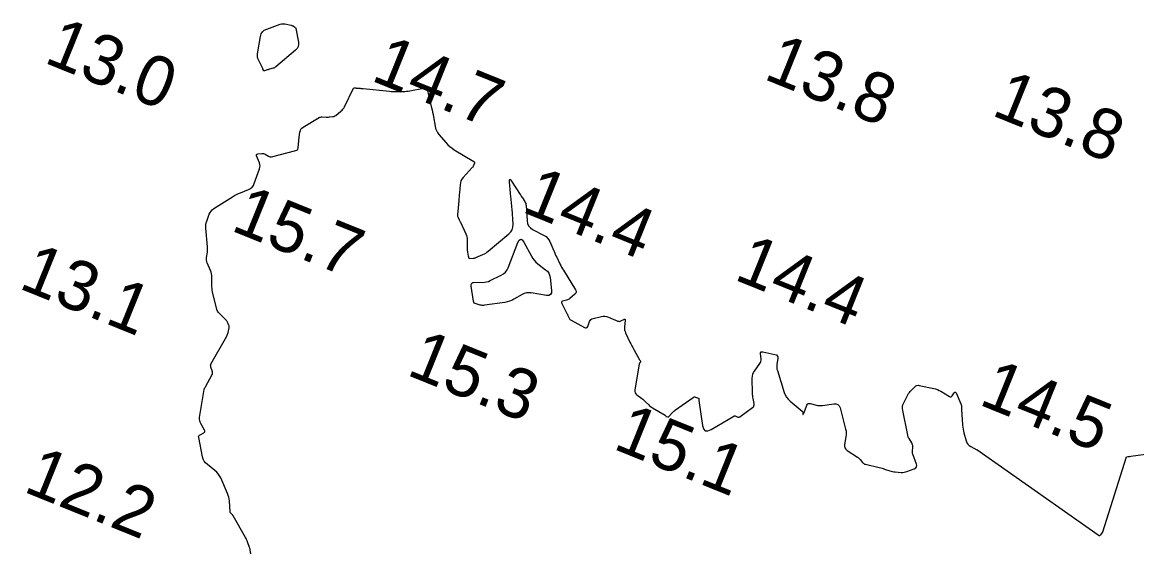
# Model space of a CAD drawing. Extents: x 3040093 to 3056816, y 408076 to 509144.
# Drawn here: x 3043740.8 to 3043852.6, y 439808.4 to 439861.7 of the extents above; entities that cross this region are included whole.
import ezdxf

# ---------------------------------------------------------------- set-up
doc = ezdxf.new("R2010")
doc.units = 0
doc.layers.add('V-CHAN-CONT-EL15', color=7, linetype='Continuous')
doc.layers.add('V-TOPO-SOUN-0810', color=7, linetype='Continuous')

msp = doc.modelspace()

# ---------------------------------------------------------------- linework, layer by layer
at = {"layer": 'V-CHAN-CONT-EL15'}
for points in [[(3043765.58, 439856.96), (3043765.52, 439856.94), (3043765.47, 439856.93), (3043765.41, 439856.91), (3043765.13, 439856.81), (3043765.1, 439856.81), (3043765.07, 439856.81), (3043765.04, 439856.83), (3043765.02, 439856.87), (3043764.97, 439857.03), (3043764.96, 439857.07), (3043764.94, 439857.11), (3043764.92, 439857.14), (3043764.9, 439857.18), (3043764.52, 439857.94), (3043764.46, 439858.07), (3043764.43, 439858.22), (3043764.42, 439858.37), (3043764.43, 439858.52), (3043764.73, 439860.27), (3043764.8, 439860.52), (3043764.93, 439860.73), (3043765.11, 439860.9), (3043765.35, 439861.01), (3043766.71, 439861.5), (3043766.83, 439861.53), (3043766.94, 439861.55), (3043767.06, 439861.55), (3043767.18, 439861.53), (3043767.81, 439861.39), (3043767.86, 439861.38), (3043767.91, 439861.36), (3043767.95, 439861.34), (3043768, 439861.32), (3043768.17, 439861.21), (3043768.21, 439861.18), (3043768.24, 439861.15), (3043768.27, 439861.11), (3043768.28, 439861.06), (3043768.53, 439859.7), (3043768.55, 439859.46), (3043768.51, 439859.25), (3043768.4, 439859.06), (3043768.24, 439858.89), (3043766.26, 439857.23), (3043766.2, 439857.18), (3043766.13, 439857.14), (3043766.06, 439857.1), (3043765.99, 439857.08), (3043765.64, 439856.98)], [(3043792.04, 439838.02), (3043792.18, 439837.83), (3043792.35, 439837.65), (3043792.54, 439837.49), (3043793.32, 439836.89), (3043793.5, 439836.73), (3043793.63, 439836.55), (3043793.72, 439836.34), (3043793.77, 439836.1), (3043793.92, 439834.81), (3043793.91, 439834.56), (3043793.82, 439834.39), (3043793.65, 439834.31), (3043793.4, 439834.31), (3043791.86, 439834.56), (3043791.63, 439834.58), (3043791.4, 439834.56), (3043791.18, 439834.5), (3043790.97, 439834.4), (3043790.13, 439833.92), (3043789.92, 439833.81), (3043789.7, 439833.73), (3043789.47, 439833.66), (3043789.24, 439833.61), (3043787.19, 439833.32), (3043787.08, 439833.31), (3043786.97, 439833.31), (3043786.87, 439833.32), (3043786.76, 439833.34), (3043786.34, 439833.46), (3043786.24, 439833.5), (3043786.17, 439833.55), (3043786.12, 439833.63), (3043786.09, 439833.73), (3043785.86, 439835.25), (3043785.86, 439835.42), (3043785.91, 439835.55), (3043786.03, 439835.62), (3043786.2, 439835.64), (3043787, 439835.62), (3043787.2, 439835.63), (3043787.39, 439835.66), (3043787.58, 439835.72), (3043787.76, 439835.79), (3043788.87, 439836.34), (3043789.1, 439836.48), (3043789.29, 439836.65), (3043789.45, 439836.86), (3043789.56, 439837.09), (3043790.55, 439839.61), (3043790.68, 439839.86), (3043790.82, 439839.94), (3043790.97, 439839.87), (3043791.14, 439839.64), (3043791.91, 439838.23)]]:
    msp.add_lwpolyline(points, close=True, dxfattribs=at)
for points in [[(3043763.76, 439808.4), (3043763.75, 439808.46), (3043763.74, 439808.52), (3043763.73, 439808.58), (3043763.69, 439808.82), (3043763.68, 439808.88), (3043763.67, 439808.93), (3043763.65, 439808.99), (3043763.63, 439809.05), (3043763.43, 439809.61), (3043763.38, 439809.72), (3043763.33, 439809.83), (3043763.28, 439809.94), (3043763.23, 439810.04), (3043761.99, 439812.22), (3043761.97, 439812.26), (3043761.95, 439812.3), (3043761.92, 439812.33), (3043761.89, 439812.36), (3043761.75, 439812.48), (3043761.73, 439812.51), (3043761.7, 439812.54), (3043761.69, 439812.58), (3043761.68, 439812.63), (3043761.62, 439813.71), (3043761.6, 439813.9), (3043761.56, 439814.09), (3043761.5, 439814.27), (3043761.43, 439814.45), (3043760.74, 439816.01), (3043760.63, 439816.22), (3043760.5, 439816.42), (3043760.34, 439816.6), (3043760.16, 439816.76), (3043759.4, 439817.36), (3043759.23, 439817.52), (3043759.09, 439817.71), (3043758.99, 439817.91), (3043758.92, 439818.14), (3043758.54, 439820.07), (3043758.53, 439820.16), (3043758.55, 439820.24), (3043758.6, 439820.3), (3043758.68, 439820.35), (3043759.04, 439820.53), (3043759.11, 439820.59), (3043759.15, 439820.65), (3043759.15, 439820.72), (3043759.12, 439820.8), (3043758.74, 439821.47), (3043758.68, 439821.61), (3043758.64, 439821.76), (3043758.62, 439821.91), (3043758.63, 439822.07), (3043759.08, 439824.88), (3043759.08, 439824.91), (3043759.09, 439824.93), (3043759.1, 439824.95), (3043759.11, 439824.97), (3043759.16, 439825.06), (3043759.18, 439825.08), (3043759.19, 439825.1), (3043759.2, 439825.12), (3043759.21, 439825.14), (3043759.88, 439826.39), (3043759.91, 439826.48), (3043759.93, 439826.57), (3043759.92, 439826.66), (3043759.9, 439826.75), (3043759.76, 439827.12), (3043759.74, 439827.22), (3043759.73, 439827.31), (3043759.75, 439827.39), (3043759.79, 439827.48), (3043761.34, 439830.23), (3043761.39, 439830.32), (3043761.43, 439830.41), (3043761.46, 439830.5), (3043761.48, 439830.6), (3043761.59, 439831.05), (3043761.6, 439831.12), (3043761.6, 439831.18), (3043761.59, 439831.25), (3043761.57, 439831.31), (3043761.46, 439831.57), (3043761.43, 439831.63), (3043761.39, 439831.69), (3043761.35, 439831.74), (3043761.31, 439831.79), (3043760.64, 439832.45), (3043760.53, 439832.59), (3043760.43, 439832.73), (3043760.36, 439832.89), (3043760.31, 439833.05), (3043759.93, 439834.65), (3043759.9, 439834.83), (3043759.87, 439835.01), (3043759.85, 439835.2), (3043759.85, 439835.38), (3043759.85, 439836.12), (3043759.84, 439836.3), (3043759.81, 439836.48), (3043759.77, 439836.65), (3043759.71, 439836.82), (3043759.39, 439837.59), (3043759.35, 439837.71), (3043759.32, 439837.84), (3043759.31, 439837.97), (3043759.32, 439838.11), (3043759.4, 439838.64), (3043759.41, 439838.78), (3043759.42, 439838.91), (3043759.42, 439839.05), (3043759.41, 439839.18), (3043759.24, 439841.05), (3043759.24, 439841.23), (3043759.25, 439841.41), (3043759.29, 439841.59), (3043759.34, 439841.77), (3043759.6, 439842.46), (3043759.67, 439842.63), (3043759.77, 439842.77), (3043759.89, 439842.9), (3043760.04, 439843.01), (3043761.92, 439844.19), (3043762.11, 439844.31), (3043762.31, 439844.41), (3043762.51, 439844.51), (3043762.71, 439844.6), (3043763.54, 439844.94), (3043763.73, 439845.04), (3043763.89, 439845.17), (3043764.02, 439845.33), (3043764.11, 439845.53), (3043764.64, 439847.01), (3043764.68, 439847.15), (3043764.69, 439847.3), (3043764.67, 439847.45), (3043764.62, 439847.59), (3043764.34, 439848.29), (3043764.32, 439848.37), (3043764.33, 439848.43), (3043764.38, 439848.47), (3043764.46, 439848.49), (3043764.86, 439848.53), (3043764.95, 439848.53), (3043765.04, 439848.52), (3043765.12, 439848.5), (3043765.2, 439848.46), (3043765.52, 439848.27), (3043765.6, 439848.23), (3043765.68, 439848.2), (3043765.77, 439848.2), (3043765.85, 439848.21), (3043768.29, 439848.83), (3043768.37, 439848.86), (3043768.44, 439848.91), (3043768.48, 439848.99), (3043768.5, 439849.08), (3043768.54, 439849.49), (3043768.55, 439849.59), (3043768.57, 439849.69), (3043768.58, 439849.79), (3043768.59, 439849.89), (3043768.69, 439850.68), (3043768.73, 439850.84), (3043768.79, 439850.97), (3043768.89, 439851.09), (3043769.02, 439851.18), (3043770.6, 439852.13), (3043770.68, 439852.17), (3043770.76, 439852.19), (3043770.85, 439852.21), (3043770.93, 439852.21), (3043771.31, 439852.19), (3043771.4, 439852.19), (3043771.48, 439852.19), (3043771.56, 439852.19), (3043771.64, 439852.2), (3043771.97, 439852.23), (3043772.05, 439852.24), (3043772.13, 439852.26), (3043772.2, 439852.3), (3043772.27, 439852.34), (3043772.8, 439852.77), (3043772.91, 439852.87), (3043773, 439852.97), (3043773.08, 439853.08), (3043773.15, 439853.21), (3043774.07, 439855.07), (3043774.08, 439855.09), (3043774.09, 439855.1), (3043774.11, 439855.11), (3043774.13, 439855.11), (3043774.22, 439855.11), (3043774.24, 439855.11), (3043774.27, 439855.11), (3043774.29, 439855.11), (3043774.31, 439855.1), (3043774.71, 439855.07), (3043774.78, 439855.06), (3043774.86, 439855.05), (3043774.93, 439855.05), (3043775.01, 439855.04), (3043777.67, 439854.78), (3043777.84, 439854.76), (3043778.01, 439854.75), (3043778.17, 439854.75), (3043778.34, 439854.75), (3043779.02, 439854.75), (3043779.19, 439854.76), (3043779.36, 439854.77), (3043779.53, 439854.79), (3043779.69, 439854.82), (3043781.07, 439855.08), (3043781.1, 439855.08), (3043781.13, 439855.09), (3043781.16, 439855.1), (3043781.19, 439855.11), (3043781.32, 439855.15), (3043781.35, 439855.16), (3043781.37, 439855.15), (3043781.39, 439855.14), (3043781.4, 439855.11), (3043781.89, 439853.13), (3043781.94, 439852.9), (3043781.99, 439852.67), (3043782.04, 439852.43), (3043782.08, 439852.2), (3043782.23, 439851.27), (3043782.28, 439851.04), (3043782.37, 439850.83), (3043782.48, 439850.63), (3043782.62, 439850.45), (3043783.35, 439849.6), (3043783.53, 439849.4), (3043783.73, 439849.23), (3043783.94, 439849.06), (3043784.16, 439848.92), (3043786.12, 439847.75), (3043786.17, 439847.72), (3043786.19, 439847.68), (3043786.2, 439847.63), (3043786.19, 439847.57), (3043786.1, 439847.34), (3043786.07, 439847.28), (3043786.04, 439847.23), (3043786.01, 439847.18), (3043785.97, 439847.13), (3043785.04, 439846.12), (3043784.92, 439845.96), (3043784.83, 439845.79), (3043784.77, 439845.61), (3043784.74, 439845.41), (3043784.67, 439844.61), (3043784.66, 439844.41), (3043784.64, 439844.2), (3043784.62, 439844), (3043784.61, 439843.8), (3043784.49, 439842.38), (3043784.49, 439842.31), (3043784.5, 439842.25), (3043784.51, 439842.19), (3043784.54, 439842.12), (3043784.65, 439841.88), (3043784.68, 439841.82), (3043784.71, 439841.76), (3043784.74, 439841.7), (3043784.77, 439841.64), (3043785.32, 439840.49), (3043785.38, 439840.33), (3043785.43, 439840.17), (3043785.46, 439840.01), (3043785.47, 439839.84), (3043785.46, 439838.96), (3043785.46, 439838.89), (3043785.47, 439838.81), (3043785.48, 439838.73), (3043785.49, 439838.65), (3043785.57, 439838.24), (3043785.58, 439838.22), (3043785.58, 439838.2), (3043785.59, 439838.17), (3043785.59, 439838.15), (3043785.61, 439838.06), (3043785.62, 439838.04), (3043785.63, 439838.03), (3043785.65, 439838.02), (3043785.67, 439838.02), (3043786.05, 439838.04), (3043786.12, 439838.05), (3043786.18, 439838.06), (3043786.25, 439838.08), (3043786.32, 439838.11), (3043787.04, 439838.42), (3043787.18, 439838.49), (3043787.31, 439838.56), (3043787.44, 439838.65), (3043787.56, 439838.74), (3043789.63, 439840.47), (3043789.83, 439840.67), (3043789.97, 439840.9), (3043790.04, 439841.16), (3043790.05, 439841.45), (3043789.95, 439842.98), (3043789.94, 439843.11), (3043789.93, 439843.24), (3043789.92, 439843.37), (3043789.91, 439843.5), (3043789.85, 439844.03), (3043789.83, 439844.16), (3043789.82, 439844.29), (3043789.81, 439844.43), (3043789.79, 439844.56), (3043789.69, 439845.7), (3043789.69, 439845.88), (3043789.73, 439845.95), (3043789.8, 439845.91), (3043789.91, 439845.77), (3043790.76, 439844.44), (3043790.82, 439844.35), (3043790.88, 439844.26), (3043790.93, 439844.17), (3043790.99, 439844.08), (3043791.23, 439843.72), (3043791.28, 439843.63), (3043791.32, 439843.54), (3043791.35, 439843.44), (3043791.36, 439843.33), (3043791.46, 439841.79), (3043791.51, 439841.52), (3043791.62, 439841.29), (3043791.79, 439841.09), (3043792.02, 439840.93), (3043793.17, 439840.32), (3043793.36, 439840.2), (3043793.51, 439840.06), (3043793.64, 439839.89), (3043793.74, 439839.7), (3043794.13, 439838.79), (3043794.2, 439838.63), (3043794.27, 439838.46), (3043794.35, 439838.29), (3043794.43, 439838.13), (3043794.75, 439837.47), (3043794.83, 439837.31), (3043794.91, 439837.14), (3043795, 439836.99), (3043795.1, 439836.83), (3043796.32, 439834.87), (3043796.37, 439834.75), (3043796.38, 439834.64), (3043796.34, 439834.54), (3043796.25, 439834.44), (3043795.74, 439834.01), (3043795.67, 439833.95), (3043795.58, 439833.9), (3043795.5, 439833.86), (3043795.4, 439833.83), (3043795.02, 439833.73), (3043794.95, 439833.7), (3043794.9, 439833.65), (3043794.9, 439833.59), (3043794.93, 439833.51), (3043795.43, 439832.56), (3043795.46, 439832.5), (3043795.5, 439832.43), (3043795.53, 439832.37), (3043795.56, 439832.3), (3043795.68, 439832.03), (3043795.71, 439831.96), (3043795.76, 439831.91), (3043795.81, 439831.86), (3043795.87, 439831.82), (3043797.21, 439831.09), (3043797.31, 439831.05), (3043797.4, 439831.05), (3043797.48, 439831.11), (3043797.54, 439831.2), (3043797.73, 439831.69), (3043797.79, 439831.8), (3043797.87, 439831.89), (3043797.97, 439831.96), (3043798.09, 439832), (3043798.91, 439832.2), (3043799.09, 439832.23), (3043799.26, 439832.23), (3043799.44, 439832.2), (3043799.61, 439832.14), (3043800.57, 439831.74), (3043800.64, 439831.72), (3043800.72, 439831.71), (3043800.79, 439831.72), (3043800.86, 439831.75), (3043801.15, 439831.91), (3043801.21, 439831.94), (3043801.26, 439831.93), (3043801.28, 439831.89), (3043801.28, 439831.83), (3043801.23, 439831.12), (3043801.23, 439830.98), (3043801.24, 439830.84), (3043801.28, 439830.7), (3043801.33, 439830.57), (3043801.78, 439829.64), (3043801.87, 439829.45), (3043801.97, 439829.26), (3043802.06, 439829.08), (3043802.16, 439828.9), (3043802.75, 439827.84), (3043802.76, 439827.83), (3043802.77, 439827.81), (3043802.78, 439827.79), (3043802.79, 439827.77), (3043802.83, 439827.7), (3043802.83, 439827.68), (3043802.83, 439827.67), (3043802.83, 439827.65), (3043802.82, 439827.63), (3043802.75, 439827.53), (3043802.73, 439827.51), (3043802.72, 439827.48), (3043802.71, 439827.45), (3043802.7, 439827.43), (3043802.28, 439824.83), (3043802.27, 439824.69), (3043802.3, 439824.56), (3043802.37, 439824.45), (3043802.47, 439824.36), (3043802.98, 439823.97), (3043803.07, 439823.9), (3043803.16, 439823.82), (3043803.25, 439823.74), (3043803.33, 439823.66), (3043803.66, 439823.33), (3043803.75, 439823.25), (3043803.84, 439823.18), (3043803.93, 439823.11), (3043804.03, 439823.05), (3043805.32, 439822.3), (3043805.33, 439822.29), (3043805.34, 439822.28), (3043805.35, 439822.27), (3043805.35, 439822.26), (3043805.37, 439822.2), (3043805.37, 439822.18), (3043805.38, 439822.17), (3043805.39, 439822.17), (3043805.41, 439822.16), (3043805.59, 439822.14), (3043805.62, 439822.14), (3043805.66, 439822.15), (3043805.68, 439822.16), (3043805.71, 439822.19), (3043806.05, 439822.58), (3043806.12, 439822.65), (3043806.19, 439822.72), (3043806.27, 439822.78), (3043806.34, 439822.84), (3043808.12, 439824.09), (3043808.17, 439824.12), (3043808.23, 439824.13), (3043808.28, 439824.13), (3043808.34, 439824.12), (3043808.64, 439824.02), (3043808.66, 439824.01), (3043808.67, 439824), (3043808.68, 439823.98), (3043808.68, 439823.96), (3043808.67, 439823.86), (3043808.67, 439823.84), (3043808.67, 439823.82), (3043808.67, 439823.79), (3043808.67, 439823.77), (3043809.05, 439821.27), (3043809.15, 439820.93), (3043809.33, 439820.74), (3043809.59, 439820.72), (3043809.92, 439820.86), (3043812.19, 439822.22), (3043812.24, 439822.24), (3043812.29, 439822.25), (3043812.34, 439822.24), (3043812.39, 439822.22), (3043812.59, 439822.11), (3043812.64, 439822.09), (3043812.69, 439822.09), (3043812.74, 439822.1), (3043812.79, 439822.13), (3043814.06, 439823.06), (3043814.15, 439823.15), (3043814.21, 439823.24), (3043814.23, 439823.35), (3043814.23, 439823.47), (3043814.13, 439823.98), (3043814.11, 439824.11), (3043814.09, 439824.23), (3043814.08, 439824.36), (3043814.08, 439824.49), (3043814.04, 439826.03), (3043814.06, 439826.22), (3043814.1, 439826.4), (3043814.17, 439826.57), (3043814.27, 439826.73), (3043814.8, 439827.47), (3043814.86, 439827.58), (3043814.91, 439827.69), (3043814.93, 439827.81), (3043814.93, 439827.94), (3043814.88, 439828.46), (3043814.88, 439828.57), (3043814.92, 439828.64), (3043815, 439828.67), (3043815.11, 439828.66), (3043816.32, 439828.39), (3043816.46, 439828.34), (3043816.54, 439828.26), (3043816.59, 439828.15), (3043816.59, 439828.01), (3043816.51, 439827.39), (3043816.49, 439827.23), (3043816.5, 439827.08), (3043816.52, 439826.92), (3043816.56, 439826.77), (3043817.25, 439824.58), (3043817.34, 439824.33), (3043817.47, 439824.1), (3043817.64, 439823.9), (3043817.83, 439823.71), (3043819.04, 439822.72), (3043819.06, 439822.7), (3043819.08, 439822.66), (3043819.1, 439822.63), (3043819.1, 439822.59), (3043819.1, 439822.42), (3043819.11, 439822.39), (3043819.12, 439822.38), (3043819.13, 439822.39), (3043819.15, 439822.41), (3043819.23, 439822.57), (3043819.25, 439822.61), (3043819.27, 439822.65), (3043819.29, 439822.69), (3043819.31, 439822.74), (3043819.52, 439823.32), (3043819.57, 439823.41), (3043819.64, 439823.47), (3043819.73, 439823.49), (3043819.83, 439823.48), (3043820.48, 439823.31), (3043820.62, 439823.28), (3043820.77, 439823.26), (3043820.92, 439823.26), (3043821.07, 439823.28), (3043822.23, 439823.44), (3043822.45, 439823.44), (3043822.62, 439823.37), (3043822.75, 439823.23), (3043822.84, 439823.03), (3043823.4, 439820.92), (3043823.44, 439820.73), (3043823.46, 439820.54), (3043823.46, 439820.35), (3043823.43, 439820.15), (3043823.29, 439819.38), (3043823.28, 439819.2), (3043823.32, 439819.04), (3043823.41, 439818.9), (3043823.55, 439818.78), (3043824.59, 439818.1), (3043824.66, 439818.05), (3043824.73, 439817.99), (3043824.8, 439817.92), (3043824.86, 439817.85), (3043825.09, 439817.57), (3043825.15, 439817.51), (3043825.22, 439817.45), (3043825.3, 439817.41), (3043825.39, 439817.39), (3043826.78, 439817.07), (3043826.92, 439817.03), (3043827.05, 439817), (3043827.18, 439816.96), (3043827.31, 439816.91), (3043827.84, 439816.72), (3043827.97, 439816.68), (3043828.1, 439816.65), (3043828.24, 439816.62), (3043828.38, 439816.61), (3043828.98, 439816.57), (3043829.13, 439816.57), (3043829.27, 439816.59), (3043829.41, 439816.61), (3043829.55, 439816.66), (3043830.29, 439816.94), (3043830.43, 439817.02), (3043830.51, 439817.12), (3043830.54, 439817.25), (3043830.5, 439817.41), (3043830.15, 439818.39), (3043830.12, 439818.47), (3043830.11, 439818.55), (3043830.1, 439818.63), (3043830.11, 439818.71), (3043830.14, 439819.11), (3043830.14, 439819.15), (3043830.14, 439819.19), (3043830.14, 439819.23), (3043830.13, 439819.26), (3043830.09, 439819.41), (3043830.08, 439819.45), (3043830.07, 439819.48), (3043830.05, 439819.51), (3043830.03, 439819.55), (3043829.76, 439819.96), (3043829.72, 439820.04), (3043829.68, 439820.13), (3043829.65, 439820.21), (3043829.63, 439820.31), (3043829.13, 439822.78), (3043829.1, 439822.98), (3043829.11, 439823.16), (3043829.15, 439823.35), (3043829.23, 439823.53), (3043829.65, 439824.35), (3043829.72, 439824.47), (3043829.79, 439824.58), (3043829.87, 439824.68), (3043829.96, 439824.78), (3043830.34, 439825.16), (3043830.44, 439825.24), (3043830.55, 439825.29), (3043830.66, 439825.3), (3043830.79, 439825.29), (3043832.24, 439824.98), (3043832.43, 439824.93), (3043832.61, 439824.87), (3043832.79, 439824.79), (3043832.96, 439824.7), (3043833.82, 439824.19), (3043833.9, 439824.16), (3043833.97, 439824.16), (3043834.03, 439824.19), (3043834.08, 439824.25), (3043834.29, 439824.55), (3043834.34, 439824.61), (3043834.38, 439824.62), (3043834.43, 439824.6), (3043834.47, 439824.54), (3043834.95, 439823.43), (3043834.99, 439823.35), (3043835.01, 439823.27), (3043835.02, 439823.19), (3043835.03, 439823.1), (3043835.03, 439822.76), (3043835.03, 439822.67), (3043835.04, 439822.59), (3043835.04, 439822.5), (3043835.05, 439822.41), (3043835.13, 439821.32), (3043835.15, 439821.11), (3043835.18, 439820.91), (3043835.22, 439820.71), (3043835.27, 439820.52), (3043835.49, 439819.73), (3043835.56, 439819.55), (3043835.66, 439819.39), (3043835.79, 439819.26), (3043835.96, 439819.15), (3043836.56, 439818.83)], [(3043849.2, 439810.61), (3043849.17, 439810.57), (3043848.92, 439810.27), (3043848.87, 439810.22), (3043848.82, 439810.2), (3043848.77, 439810.23), (3043848.73, 439810.29), (3043836.56, 439818.83)], [(3043849.2, 439810.61), (3043851.57, 439818.14), (3043851.71, 439818.15), (3043851.85, 439818.17), (3043851.99, 439818.19), (3043854.94, 439818.6)]]:
    msp.add_lwpolyline(points, dxfattribs=at)

# ---------------------------------------------------------------- texts
at = {"layer": 'V-TOPO-SOUN-0810'}
for s, p in [('13.0 ', (3043742.9, 439857.7)), ('13.8 ', (3043815.05, 439856.06)), ('14.7 ', (3043775.68, 439855.9)), ('13.8 ', (3043837.91, 439852.42)), ('14.4 ', (3043790.8, 439842.74)), ('15.7 ', (3043761.63, 439840.87)), ('14.4 ', (3043812.09, 439835.95)), ('13.1 ', (3043740.37, 439835.07)), ('15.3 ', (3043779.25, 439826.4)), ('14.5 ', (3043836.63, 439823.42)), ('15.1 ', (3043799.95, 439818.99)), ('12.2 ', (3043740.83, 439814.69))]:
    msp.add_text(s, height=5, rotation=338, dxfattribs=at).set_placement(p)

doc.saveas('drawing.dxf')
